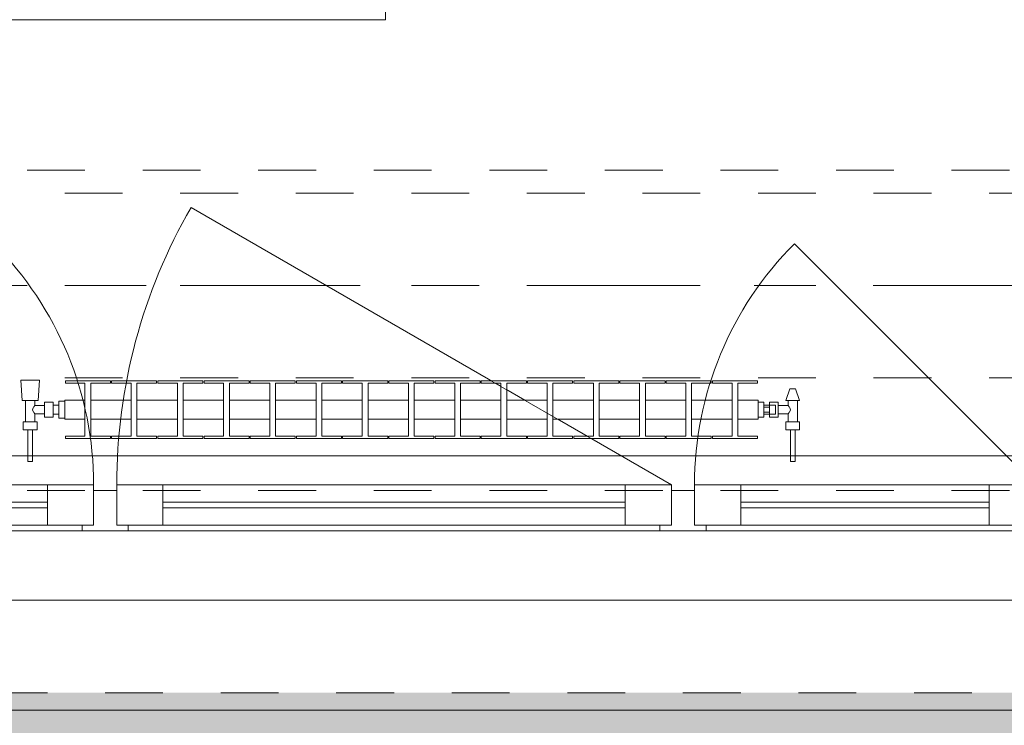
# Model space of a CAD drawing. Header units: metres. Extents: x -3.6 to 90.7, y -11.1 to 18.
# Tile 573 of 656: x 55.7 to 57.4, y -0.2 to 1. Entities that reach past the tile are written whole.
import ezdxf

# ---------------------------------------------------------------- set-up
doc = ezdxf.new("R2010")
doc.units = ezdxf.units.M
doc.header["$MEASUREMENT"] = 0
for name, pattern in [('Achse', [0.2, 0.1, -0.05, 0, -0.05]), ('Strichlinie doppelt', [0.546806, 0.264583, -0.105833, 0.070556, -0.105833]), ('Strichlinie eng', [0.115, 0.075, -0.04]), ('Untersicht', [0.1, 0.075, -0.025]), ('Wipeout_Contour', [1, 0, -1])]:
    doc.linetypes.add(name, pattern=pattern)
for name, color, linetype in [('152 - Bemaßung_ Beschriftung.Ausbau', 7, 'Continuous'), ('302 - Elemente.Schraffur', 7, 'Continuous'), ('451 - Universal.Achsen Raster', 7, 'Continuous'), ('603 - Struktur.Bodenplatte_ Decke Roh', 7, 'Continuous'), ('604 - Struktur.Wand Aussen', 7, 'Continuous'), ('608 - Struktur.Träger', 7, 'Continuous'), ('650 - Abdeckung.Fußboden Aufbau', 7, 'Continuous'), ('701 - Einrichtung.Möbel', 7, 'Continuous'), ('801 - HKLSE.Heizung_ Klima_ Lüftung', 7, 'Continuous'), ('Neubau_653 - Abdeckung.TB Verkofferung', 7, 'Continuous')]:
    doc.layers.add(name, color=color, linetype=linetype)
doc.styles.add('ERSTELLTER_STIL_2', font='txt')
doc.dimstyles.new('ERSTELLTER_STIL__1', dxfattribs={"dimtxt": 0.1, "dimasz": 0.0532, "dimexe": 0.18, "dimexo": 0.0625, "dimgap": 0, "dimtad": 1, "dimzin": 0, "dimdsep": 46, "dimtxsty": 'ERSTELLTER_STIL_2', "dimblk": 'ARROWHEAD_2', "dimblk1": 'ARROWHEAD_2', "dimblk2": 'ARROWHEAD_2', "dimcen": 0.09, "dimse1": 1, "dimse2": 1, "dimclrd": 7, "dimclre": 7, "dimclrt": 7, "dimazin": 0, "dimtfac": 1, "dimtdec": 4, "dimtmove": 0, "dimatfit": 3, "dimfxl": 1, "dimtolj": 1, "dimtzin": 0, "dimarcsym": 0})
doc.dimstyles.new('ERSTELLTER_STIL__2', dxfattribs={"dimtxt": 0.1, "dimasz": 0.0532, "dimexe": 0.18, "dimexo": 0.0625, "dimgap": 0, "dimtad": 1, "dimzin": 0, "dimdsep": 46, "dimtxsty": 'ERSTELLTER_STIL_2', "dimblk": 'ARROWHEAD_2', "dimblk1": 'ARROWHEAD_2', "dimblk2": 'ARROWHEAD_2', "dimcen": 0.09, "dimse1": 1, "dimse2": 1, "dimclrd": 7, "dimclre": 7, "dimclrt": 7, "dimazin": 0, "dimtfac": 1, "dimtdec": 4, "dimtmove": 2, "dimatfit": 3, "dimfxl": 1, "dimtolj": 1, "dimtzin": 0, "dimarcsym": 0})
doc.dimstyles.new('ERSTELLTER_STIL__3', dxfattribs={"dimtxt": 0.1, "dimasz": 0.0532, "dimexe": 0.18, "dimexo": 0.0625, "dimgap": 0, "dimtad": 1, "dimtih": 1, "dimtoh": 1, "dimzin": 0, "dimdsep": 46, "dimtxsty": 'ERSTELLTER_STIL_2', "dimblk": 'ARROWHEAD_2', "dimblk1": 'ARROWHEAD_2', "dimblk2": 'ARROWHEAD_2', "dimcen": 0.09, "dimse1": 1, "dimse2": 1, "dimclrd": 7, "dimclre": 7, "dimclrt": 7, "dimazin": 0, "dimtfac": 1, "dimtdec": 4, "dimtmove": 0, "dimatfit": 3, "dimfxl": 1, "dimtolj": 1, "dimtzin": 0, "dimarcsym": 0})

# ---------------------------------------------------------------- blocks, each defined once
blk = doc.blocks.new('*D352')
at = {"layer": '152 - Bemaßung_ Beschriftung.Ausbau', "color": 7, "linetype": 'Continuous', "lineweight": 5}
for p, q in [((-1.71, 0.0252), (-1.64, -0.0152)), ((-1.675, -0.145), (-1.675, 0.005)), ((-1.71, -0.1248), (-1.64, -0.1652)), ((-1.6225, -0.145), (-1.7275, -0.145)), ((-1.675, -0.1792), (-1.675, -0.145))]:
    blk.add_line(p, q, dxfattribs=at)
at = {"layer": '152 - Bemaßung_ Beschriftung.Ausbau', "color": 7, "lineweight": 5, "insert": (-1.6866, -0.1459), "char_height": 0.1, "attachment_point": 7, "rotation": 90, "style": 'ERSTELLTER_STIL_2'}
blk.add_mtext('\\A1;{\\pql;\\fArial|b0|i0|c0|p38;15}', dxfattribs=at)
blk = doc.blocks.new('ARROWHEAD_2')
at = {"color": 0, "linetype": 'Continuous', "lineweight": 0}
for p, q in [((-0.378, -0.655), (0.378, 0.655)), ((0, 0), (-1, 0))]:
    blk.add_line(p, q, dxfattribs=at)
blk = doc.blocks.new('*D353')
at = {"layer": '152 - Bemaßung_ Beschriftung.Ausbau', "color": 7, "linetype": 'Continuous', "lineweight": 5}
for p, q in [((-1.71, 0.0252), (-1.64, -0.0152)), ((-1.675, -0.145), (-1.675, 0.005))]:
    blk.add_line(p, q, dxfattribs=at)
blk = doc.blocks.new('*D362')
at = {"layer": '152 - Bemaßung_ Beschriftung.Ausbau', "color": 7, "linetype": 'Continuous', "lineweight": 5}
for p, q in [((-2.21, 0.0252), (-2.14, -0.0152)), ((-2.175, -0.145), (-2.175, 0.005)), ((-2.21, -0.1248), (-2.14, -0.1652)), ((-2.1225, -0.145), (-2.2275, -0.145)), ((-2.175, -0.1792), (-2.175, -0.145))]:
    blk.add_line(p, q, dxfattribs=at)
at = {"layer": '152 - Bemaßung_ Beschriftung.Ausbau', "color": 7, "lineweight": 5, "insert": (-2.1845, -0.1451), "char_height": 0.1, "attachment_point": 7, "rotation": 90, "style": 'ERSTELLTER_STIL_2'}
blk.add_mtext('\\A1;{\\pql;\\fArial|b0|i0|c0|p38;15}', dxfattribs=at)
blk = doc.blocks.new('*D363')
at = {"layer": '152 - Bemaßung_ Beschriftung.Ausbau', "color": 7, "linetype": 'Continuous', "lineweight": 5}
for p, q in [((-2.21, 0.2702), (-2.14, 0.2298)), ((-2.14, 0.2248), (-2.21, 0.2652)), ((-2.1225, 0.245), (-2.2275, 0.245)), ((-2.175, 0.005), (-2.175, 0.245)), ((-2.21, 0.0252), (-2.14, -0.0152)), ((-2.1225, 0.005), (-2.2275, 0.005)), ((-2.175, -0.145), (-2.175, 0.005))]:
    blk.add_line(p, q, dxfattribs=at)
at = {"layer": '152 - Bemaßung_ Beschriftung.Ausbau', "color": 7, "lineweight": 5, "insert": (-2.195, 0.0491), "char_height": 0.1, "attachment_point": 7, "rotation": 90, "style": 'ERSTELLTER_STIL_2'}
blk.add_mtext('\\A1;{\\pql;\\fArial|b0|i0|c0|p38;24}', dxfattribs=at)
blk = doc.blocks.new('*D410')
at = {"layer": '152 - Bemaßung_ Beschriftung.Ausbau', "color": 7, "linetype": 'Continuous', "lineweight": 5}
for p, q in [((55.15, -4.1125), (55.15, -4.0075)), ((57.55, -4.1125), (57.55, -4.0075)), ((55.1702, -4.025), (55.1298, -4.095)), ((57.5702, -4.025), (57.5298, -4.095)), ((55.15, -4.06), (57.55, -4.06))]:
    blk.add_line(p, q, dxfattribs=at)
at = {"layer": '152 - Bemaßung_ Beschriftung.Ausbau', "color": 7, "lineweight": 5, "char_height": 0.1, "attachment_point": 7, "style": 'ERSTELLTER_STIL_2'}
for s, insert in [('\\A1;{\\pql;\\fArial|b0|i0|c0|p38;2,40}', (56.217, -4.04)), ('\\A1;{\\pql;\\fArial|b0|i0|c0|p38;2,01}', (56.217, -4.18))]:
    blk.add_mtext(s, dxfattribs=dict(at, insert=insert))
blk = doc.blocks.new('*D448')
at = {"layer": '152 - Bemaßung_ Beschriftung.Ausbau', "color": 7, "linetype": 'Continuous', "lineweight": 5}
for p, q in [((54.605, -4.6125), (54.605, -4.5075)), ((58.065, -4.6125), (58.065, -4.5075)), ((54.6252, -4.525), (54.5848, -4.595)), ((58.0852, -4.525), (58.0448, -4.595)), ((54.605, -4.56), (58.065, -4.56))]:
    blk.add_line(p, q, dxfattribs=at)
at = {"layer": '152 - Bemaßung_ Beschriftung.Ausbau', "color": 7, "lineweight": 5, "char_height": 0.1, "attachment_point": 7, "style": 'ERSTELLTER_STIL_2'}
for s, insert in [('\\A1;{\\pql;\\fArial|b0|i0|c0|p38;3,46}', (56.1261, -4.54)), ('\\A1;{\\pql;\\fArial|b0|i0|c0|p38;14}', (57.893, -4.54))]:
    blk.add_mtext(s, dxfattribs=dict(at, insert=insert))
blk = doc.blocks.new('*D487')
at = {"layer": '152 - Bemaßung_ Beschriftung.Ausbau', "color": 7, "linetype": 'Continuous', "lineweight": 5}
for p, q in [((54.68, -5.1125), (54.68, -5.0075)), ((57.98, -5.1125), (57.98, -5.0075)), ((54.7002, -5.025), (54.6598, -5.095)), ((58.0002, -5.025), (57.9598, -5.095)), ((54.68, -5.06), (57.98, -5.06))]:
    blk.add_line(p, q, dxfattribs=at)
at = {"layer": '152 - Bemaßung_ Beschriftung.Ausbau', "color": 7, "lineweight": 5, "insert": (56.197, -5.04), "char_height": 0.1, "attachment_point": 7, "style": 'ERSTELLTER_STIL_2'}
blk.add_mtext('\\A1;{\\pql;\\fArial|b0|i0|c0|p38;3,30}', dxfattribs=at)
blk = doc.blocks.new('*D494')
at = {"layer": '152 - Bemaßung_ Beschriftung.Ausbau', "color": 7, "linetype": 'Continuous', "lineweight": 5}
for p, q in [((-0.165, -5.6125), (-0.165, -5.5075)), ((62.425, -5.6125), (62.425, -5.5075)), ((-0.1448, -5.525), (-0.1852, -5.595)), ((62.4048, -5.595), (62.4452, -5.525)), ((-0.1992, -5.56), (-0.165, -5.56)), ((-0.165, -5.56), (62.425, -5.56)), ((62.425, -5.56), (62.4593, -5.56))]:
    blk.add_line(p, q, dxfattribs=at)
at = {"layer": '152 - Bemaßung_ Beschriftung.Ausbau', "color": 7, "lineweight": 5, "insert": (30.959, -5.54), "char_height": 0.1, "attachment_point": 7, "style": 'ERSTELLTER_STIL_2'}
blk.add_mtext('\\A1;{\\pql;\\fArial|b0|i0|c0|p38;62,59}', dxfattribs=at)

msp = doc.modelspace()

# ---------------------------------------------------------------- hatches: boundary and pattern name
at = {"layer": '302 - Elemente.Schraffur', "linetype": 'Continuous', "lineweight": 0, "true_color": 0x282828}
msp.add_hatch(color=250, dxfattribs=at).paths.add_polyline_path([(55.22, -3.31), (62.435, -3.31), (62.435, -0.155), (55.22, -0.155)])

# ---------------------------------------------------------------- linework, layer by layer
at = {"layer": '451 - Universal.Achsen Raster', "color": 160, "linetype": 'Strichlinie doppelt', "lineweight": 9, "true_color": 0x3232ff}
msp.add_line((64.935, 0.55), (-3.175, 0.55), dxfattribs=at)
at = {"layer": '604 - Struktur.Wand Aussen', "color": 7, "linetype": 'Continuous', "lineweight": 13}
for p, q in [((55.32, 0.205), (55.75, 0.205)), ((55.75, 0.135), (55.75, 0.205)), ((55.75, 0.205), (55.83, 0.205)), ((55.83, 0.205), (55.83, 0.135)), ((55.87, 0.135), (55.87, 0.205)), ((55.87, 0.205), (55.95, 0.205)), ((55.95, 0.205), (56.75, 0.205)), ((55.95, 0.205), (55.95, 0.135)), ((56.75, 0.135), (56.75, 0.205)), ((56.75, 0.205), (56.83, 0.205)), ((56.83, 0.205), (56.83, 0.135)), ((56.87, 0.135), (56.87, 0.205)), ((56.87, 0.205), (56.95, 0.205)), ((56.95, 0.205), (57.38, 0.205)), ((56.95, 0.205), (56.95, 0.135)), ((57.38, 0.135), (57.38, 0.205)), ((57.38, 0.205), (57.46, 0.205)), ((55.83, 0.135), (55.83, 0.195)), ((55.83, 0.195), (55.85, 0.195)), ((55.85, 0.195), (55.87, 0.195)), ((55.87, 0.195), (55.87, 0.135)), ((56.83, 0.135), (56.83, 0.195)), ((56.83, 0.195), (56.85, 0.195)), ((56.85, 0.195), (56.87, 0.195)), ((56.87, 0.195), (56.87, 0.135)), ((55.32, 0.175), (55.75, 0.175)), ((55.95, 0.175), (56.75, 0.175)), ((56.95, 0.175), (57.38, 0.175)), ((55.75, 0.165), (55.32, 0.165)), ((56.75, 0.165), (55.95, 0.165)), ((57.38, 0.165), (56.95, 0.165)), ((55.81, 0.125), (55.26, 0.125)), ((55.75, 0.135), (55.32, 0.135)), ((55.83, 0.135), (55.75, 0.135)), ((55.81, 0.125), (55.81, 0.135)), ((55.81, 0.135), (55.83, 0.135)), ((55.85, 0.125), (55.81, 0.125)), ((55.89, 0.125), (55.85, 0.125)), ((55.87, 0.135), (55.89, 0.135)), ((55.95, 0.135), (55.87, 0.135)), ((55.89, 0.135), (55.89, 0.125)), ((56.81, 0.125), (55.89, 0.125)), ((56.75, 0.135), (55.95, 0.135)), ((56.83, 0.135), (56.75, 0.135)), ((56.81, 0.125), (56.81, 0.135)), ((56.81, 0.135), (56.83, 0.135)), ((56.85, 0.125), (56.81, 0.125)), ((56.89, 0.125), (56.85, 0.125)), ((56.87, 0.135), (56.89, 0.135)), ((56.95, 0.135), (56.87, 0.135)), ((56.89, 0.135), (56.89, 0.125)), ((57.44, 0.125), (56.89, 0.125)), ((57.38, 0.135), (56.95, 0.135)), ((57.46, 0.135), (57.38, 0.135))]:
    msp.add_line(p, q, dxfattribs=at)
at = {"layer": '604 - Struktur.Wand Aussen', "color": 7, "linetype": 'Strichlinie eng', "lineweight": 9}
msp.add_line((55.25, -0.155), (57.45, -0.155), dxfattribs=at)
at = {"layer": '604 - Struktur.Wand Aussen', "color": 7, "linetype": 'Continuous', "lineweight": 9}
msp.add_line((55.25, -0.185), (57.45, -0.185), dxfattribs=at)
at = {"layer": '608 - Struktur.Träger', "color": 7, "linetype": 'Untersicht', "lineweight": 13}
msp.add_line((0.38, 0.71), (61.88, 0.71), dxfattribs=at)
at = {"layer": '608 - Struktur.Träger', "color": 7, "linetype": 'Achse', "lineweight": 9}
msp.add_line((0.38, 0.55), (61.88, 0.55), dxfattribs=at)
at = {"layer": 'Neubau_653 - Abdeckung.TB Verkofferung', "color": 1, "linetype": 'Untersicht', "lineweight": 9}
for p, q in [((51.115, 0.7495), (62.025, 0.7495)), ((51.115, 0.195), (62.025, 0.195))]:
    msp.add_line(p, q, dxfattribs=at)

# ---------------------------------------------------------------- dimensions: what is measured, and where the dimension line sits
at = {"layer": '152 - Bemaßung_ Beschriftung.Ausbau', "color": 7, "linetype": 'Continuous', "lineweight": 5}
for base, p1, p2, picture, middle in [((57.55, -4.06), (55.15, 0.125), (57.55, 0.125), '*D410', (56.3469, -3.99)), ((62.425, -5.56), (-0.165, -0.145), (62.425, -0.145), '*D494', (31.127, -5.49))]:
    dim = msp.add_linear_dim(base=base, p1=p1, p2=p2, dimstyle='ERSTELLTER_STIL__3', dxfattribs=at)
    dim.commit()
    dim.dimension.update_dxf_attribs({"geometry": picture, "text_midpoint": middle, "dimtype": 160})
for base, p1, p2, dimstyle, picture, middle in [((-2.175, 0.005), (-0.165, -0.145), (62.275, 0.005), 'ERSTELLTER_STIL__2', '*D362', (-2.2345, -0.0689)), ((-1.675, 0.005), (-0.165, -0.145), (62.275, 0.005), 'ERSTELLTER_STIL__2', '*D352', (-1.7366, -0.0697)), ((-1.675, 0.005), (62.275025, 0.005), (-0.015, 0.005), 'ERSTELLTER_STIL__1', '*D353', (-1.7450000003, 0.001853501))]:
    dim = msp.add_linear_dim(base=base, p1=p1, p2=p2, angle=90, dimstyle=dimstyle, dxfattribs=at)
    dim.commit()
    dim.dimension.update_dxf_attribs({"geometry": picture, "text_midpoint": middle, "dimtype": 160, "text_rotation": 90})

# ---------------------------------------------------------------- wipeouts: each hides what was drawn before it
at = {"color": 254, "linetype": 'Wipeout_Contour', "lineweight": 0, "ltscale": 223.887413}
msp.add_wipeout([(56.335, 2.61), (55.535, 2.61), (55.535, 1.01), (56.335, 1.01)], dxfattribs=at).dxf.layer = '701 - Einrichtung.Möbel'

# ---------------------------------------------------------------- next in the draw order: linework, layer by layer
at = {"layer": '603 - Struktur.Bodenplatte_ Decke Roh', "color": 7, "linetype": 'Continuous', "lineweight": 18, "flags": 128}
msp.add_lwpolyline([(-0.015, 0.005), (62.275, 0.005), (62.275, 13.695), (50.78, 13.695), (50.78, 13.455), (50.78, 13), (50.84, 13), (50.84, 8.585), (49.03, 8.585), (49.03, 8.725), (47.41, 8.725), (47.41, 13), (47.48, 13), (47.48, 13.455), (47.48, 13.695), (14.78, 13.695)], dxfattribs=at)
at = {"layer": '650 - Abdeckung.Fußboden Aufbau', "color": 7, "linetype": 'Continuous', "lineweight": 13, "flags": 128}
msp.add_lwpolyline([(54.605, 1.01), (54.715, 1.01), (54.715, 0.255), (57.97, 0.255), (57.97, 0.71), (58.065, 0.71), (58.065, 5.8045), (57.6833, 5.8045), (56.83, 5.8045)], dxfattribs=at)
at = {"layer": '701 - Einrichtung.Möbel', "color": 7, "linetype": 'Continuous', "lineweight": 5, "flags": 128}
msp.add_lwpolyline([(56.335, 2.61), (56.335, 1.01), (55.535, 1.01), (55.535, 2.61)], close=True, dxfattribs=at)

# ---------------------------------------------------------------- next in the draw order: wipeouts: each hides what was drawn before it
at = {"color": 254, "linetype": 'Wipeout_Contour', "lineweight": 0, "ltscale": 13757.405786}
msp.add_wipeout([(55.78, 0.3183), (55.815, 0.3183), (55.815, 0.2892), (55.781, 0.2892), (55.781, 0.285), (55.859, 0.285), (55.859, 0.2892), (55.825, 0.2892), (55.825, 0.3183), (55.895, 0.3183), (55.895, 0.2892), (55.861, 0.2892), (55.861, 0.285), (55.939, 0.285), (55.939, 0.2892), (55.905, 0.2892), (55.905, 0.3183), (55.975, 0.3183), (55.975, 0.2892), (55.941, 0.2892), (55.941, 0.285), (56.019, 0.285), (56.019, 0.2892), (55.985, 0.2892), (55.985, 0.3183), (56.055, 0.3183), (56.055, 0.2892), (56.021, 0.2892), (56.021, 0.285), (56.099, 0.285), (56.099, 0.2892), (56.065, 0.2892), (56.065, 0.3183), (56.135, 0.3183), (56.135, 0.2892), (56.101, 0.2892), (56.101, 0.285), (56.179, 0.285), (56.179, 0.2892), (56.145, 0.2892), (56.145, 0.3183), (56.215, 0.3183), (56.215, 0.2892), (56.181, 0.2892), (56.181, 0.285), (56.259, 0.285), (56.259, 0.2892), (56.225, 0.2892), (56.225, 0.3183), (56.295, 0.3183), (56.295, 0.2892), (56.261, 0.2892), (56.261, 0.285), (56.339, 0.285), (56.339, 0.2892), (56.305, 0.2892), (56.305, 0.3183), (56.375, 0.3183), (56.375, 0.2892), (56.341, 0.2892), (56.341, 0.285), (56.419, 0.285), (56.419, 0.2892), (56.385, 0.2892), (56.385, 0.3183), (56.455, 0.3183), (56.455, 0.2892), (56.421, 0.2892), (56.421, 0.285), (56.499, 0.285), (56.499, 0.2892), (56.465, 0.2892), (56.465, 0.3183), (56.535, 0.3183), (56.535, 0.2892), (56.501, 0.2892), (56.501, 0.285), (56.579, 0.285), (56.579, 0.2892), (56.545, 0.2892), (56.545, 0.3183), (56.615, 0.3183), (56.615, 0.2892), (56.581, 0.2892), (56.581, 0.285), (56.659, 0.285), (56.659, 0.2892), (56.625, 0.2892), (56.625, 0.3183), (56.695, 0.3183), (56.695, 0.2892), (56.661, 0.2892), (56.661, 0.285), (56.739, 0.285), (56.739, 0.2892), (56.705, 0.2892), (56.705, 0.3183), (56.775, 0.3183), (56.775, 0.2892), (56.741, 0.2892), (56.741, 0.285), (56.819, 0.285), (56.819, 0.2892), (56.785, 0.2892), (56.785, 0.3183), (56.855, 0.3183), (56.855, 0.2892), (56.821, 0.2892), (56.821, 0.285), (56.899, 0.285), (56.899, 0.2892), (56.865, 0.2892), (56.865, 0.3183), (56.935, 0.3183), (56.935, 0.2892), (56.901, 0.2892), (56.901, 0.285), (56.979, 0.285), (56.979, 0.2892), (56.945, 0.2892), (56.945, 0.3183), (56.98, 0.3183), (56.98, 0.3517), (56.945, 0.3517), (56.945, 0.3808), (56.979, 0.3808), (56.979, 0.385), (56.901, 0.385), (56.901, 0.3808), (56.935, 0.3808), (56.935, 0.3517), (56.865, 0.3517), (56.865, 0.3808), (56.899, 0.3808), (56.899, 0.385), (56.821, 0.385), (56.821, 0.3808), (56.855, 0.3808), (56.855, 0.3517), (56.785, 0.3517), (56.785, 0.3808), (56.819, 0.3808), (56.819, 0.385), (56.741, 0.385), (56.741, 0.3808), (56.775, 0.3808), (56.775, 0.3517), (56.705, 0.3517), (56.705, 0.3808), (56.739, 0.3808), (56.739, 0.385), (56.661, 0.385), (56.661, 0.3808), (56.695, 0.3808), (56.695, 0.3517), (56.625, 0.3517), (56.625, 0.3808), (56.659, 0.3808), (56.659, 0.385), (56.581, 0.385), (56.581, 0.3808), (56.615, 0.3808), (56.615, 0.3517), (56.545, 0.3517), (56.545, 0.3808), (56.579, 0.3808), (56.579, 0.385), (56.501, 0.385), (56.501, 0.3808), (56.535, 0.3808), (56.535, 0.3517), (56.465, 0.3517), (56.465, 0.3808), (56.499, 0.3808), (56.499, 0.385), (56.421, 0.385), (56.421, 0.3808), (56.455, 0.3808), (56.455, 0.3517), (56.385, 0.3517), (56.385, 0.3808), (56.419, 0.3808), (56.419, 0.385), (56.341, 0.385), (56.341, 0.3808), (56.375, 0.3808), (56.375, 0.3517), (56.305, 0.3517), (56.305, 0.3808), (56.339, 0.3808), (56.339, 0.385), (56.261, 0.385), (56.261, 0.3808), (56.295, 0.3808), (56.295, 0.3517), (56.225, 0.3517), (56.225, 0.3808), (56.259, 0.3808), (56.259, 0.385), (56.181, 0.385), (56.181, 0.3808), (56.215, 0.3808), (56.215, 0.3517), (56.145, 0.3517), (56.145, 0.3808), (56.179, 0.3808), (56.179, 0.385), (56.101, 0.385), (56.101, 0.3808), (56.135, 0.3808), (56.135, 0.3517), (56.065, 0.3517), (56.065, 0.3808), (56.099, 0.3808), (56.099, 0.385), (56.021, 0.385), (56.021, 0.3808), (56.055, 0.3808), (56.055, 0.3517), (55.985, 0.3517), (55.985, 0.3808), (56.019, 0.3808), (56.019, 0.385), (55.941, 0.385), (55.941, 0.3808), (55.975, 0.3808), (55.975, 0.3517), (55.905, 0.3517), (55.905, 0.3808), (55.939, 0.3808), (55.939, 0.385), (55.861, 0.385), (55.861, 0.3808), (55.895, 0.3808), (55.895, 0.3517), (55.825, 0.3517), (55.825, 0.3808), (55.859, 0.3808), (55.859, 0.385), (55.781, 0.385), (55.781, 0.3808), (55.815, 0.3808), (55.815, 0.3517), (55.78, 0.3517)], dxfattribs=at).dxf.layer = '801 - HKLSE.Heizung_ Klima_ Lüftung'

# ---------------------------------------------------------------- next in the draw order: linework, layer by layer
at = {"layer": '604 - Struktur.Wand Aussen', "color": 7, "linetype": 'Continuous', "lineweight": 9}
msp.add_line((56.83, 0.205), (55.9986, 0.685), dxfattribs=at)
msp.add_arc((56.83, 0.205), 0.96, 150, 180, dxfattribs=at)
at = {"layer": '801 - HKLSE.Heizung_ Klima_ Lüftung', "color": 7, "linetype": 'Continuous', "lineweight": 5}
for p, q in [((55.815, 0.2892), (55.815, 0.3808)), ((55.859, 0.3808), (55.825, 0.3808)), ((55.825, 0.3808), (55.825, 0.2892)), ((55.859, 0.385), (55.859, 0.3808)), ((55.861, 0.385), (55.939, 0.385)), ((55.861, 0.3808), (55.861, 0.385)), ((55.861, 0.385), (55.939, 0.385)), ((55.861, 0.3808), (55.861, 0.385)), ((55.895, 0.3808), (55.861, 0.3808)), ((55.895, 0.2892), (55.895, 0.3808)), ((55.939, 0.3808), (55.905, 0.3808)), ((55.905, 0.3808), (55.905, 0.2892)), ((55.939, 0.385), (55.939, 0.3808)), ((55.939, 0.385), (55.939, 0.3808)), ((55.941, 0.385), (56.019, 0.385)), ((55.941, 0.385), (56.019, 0.385)), ((55.941, 0.3808), (55.941, 0.385)), ((55.975, 0.3808), (55.941, 0.3808)), ((55.975, 0.2892), (55.975, 0.3808)), ((56.019, 0.3808), (55.985, 0.3808)), ((55.985, 0.3808), (55.985, 0.2892)), ((56.019, 0.385), (56.019, 0.3808)), ((56.019, 0.385), (56.019, 0.3808)), ((56.021, 0.385), (56.099, 0.385)), ((56.021, 0.385), (56.099, 0.385)), ((56.021, 0.3808), (56.021, 0.385)), ((56.055, 0.3808), (56.021, 0.3808)), ((56.055, 0.2892), (56.055, 0.3808)), ((56.099, 0.3808), (56.065, 0.3808)), ((56.065, 0.3808), (56.065, 0.2892)), ((56.099, 0.385), (56.099, 0.3808)), ((56.101, 0.385), (56.179, 0.385)), ((56.101, 0.3808), (56.101, 0.385)), ((56.101, 0.385), (56.179, 0.385)), ((56.101, 0.3808), (56.101, 0.385)), ((56.135, 0.3808), (56.101, 0.3808)), ((56.135, 0.2892), (56.135, 0.3808)), ((56.179, 0.3808), (56.145, 0.3808)), ((56.145, 0.3808), (56.145, 0.2892)), ((56.179, 0.385), (56.179, 0.3808)), ((56.179, 0.385), (56.179, 0.3808)), ((56.181, 0.385), (56.259, 0.385)), ((56.181, 0.385), (56.259, 0.385)), ((56.181, 0.3808), (56.181, 0.385)), ((56.215, 0.3808), (56.181, 0.3808)), ((56.215, 0.2892), (56.215, 0.3808)), ((56.259, 0.3808), (56.225, 0.3808)), ((56.225, 0.3808), (56.225, 0.2892)), ((56.259, 0.385), (56.259, 0.3808)), ((56.261, 0.385), (56.339, 0.385)), ((56.261, 0.3808), (56.261, 0.385)), ((56.261, 0.385), (56.339, 0.385)), ((56.261, 0.3808), (56.261, 0.385)), ((56.295, 0.3808), (56.261, 0.3808)), ((56.295, 0.2892), (56.295, 0.3808)), ((56.339, 0.3808), (56.305, 0.3808)), ((56.305, 0.3808), (56.305, 0.2892)), ((56.339, 0.385), (56.339, 0.3808)), ((56.341, 0.385), (56.419, 0.385)), ((56.341, 0.385), (56.419, 0.385)), ((56.341, 0.3808), (56.341, 0.385)), ((56.375, 0.3808), (56.341, 0.3808)), ((56.375, 0.2892), (56.375, 0.3808)), ((56.419, 0.3808), (56.385, 0.3808)), ((56.385, 0.3808), (56.385, 0.2892)), ((56.419, 0.385), (56.419, 0.3808)), ((56.419, 0.385), (56.419, 0.3808)), ((56.421, 0.385), (56.499, 0.385)), ((56.421, 0.385), (56.499, 0.385)), ((56.421, 0.3808), (56.421, 0.385)), ((56.455, 0.3808), (56.421, 0.3808)), ((56.455, 0.2892), (56.455, 0.3808)), ((56.499, 0.3808), (56.465, 0.3808)), ((56.465, 0.3808), (56.465, 0.2892)), ((56.499, 0.385), (56.499, 0.3808)), ((56.499, 0.385), (56.499, 0.3808)), ((56.501, 0.385), (56.579, 0.385)), ((56.501, 0.3808), (56.501, 0.385)), ((56.501, 0.385), (56.579, 0.385)), ((56.501, 0.3808), (56.501, 0.385)), ((56.535, 0.3808), (56.501, 0.3808)), ((56.535, 0.2892), (56.535, 0.3808)), ((56.579, 0.3808), (56.545, 0.3808)), ((56.545, 0.3808), (56.545, 0.2892)), ((56.579, 0.385), (56.579, 0.3808)), ((56.581, 0.385), (56.659, 0.385)), ((56.581, 0.385), (56.659, 0.385)), ((56.581, 0.3808), (56.581, 0.385)), ((56.615, 0.3808), (56.581, 0.3808)), ((56.615, 0.2892), (56.615, 0.3808)), ((56.659, 0.3808), (56.625, 0.3808)), ((56.625, 0.3808), (56.625, 0.2892)), ((56.659, 0.385), (56.659, 0.3808)), ((56.661, 0.385), (56.739, 0.385)), ((56.661, 0.385), (56.739, 0.385)), ((56.661, 0.3808), (56.661, 0.385)), ((56.695, 0.3808), (56.661, 0.3808)), ((56.695, 0.2892), (56.695, 0.3808)), ((56.739, 0.3808), (56.705, 0.3808)), ((56.705, 0.3808), (56.705, 0.2892)), ((56.739, 0.385), (56.739, 0.3808)), ((56.739, 0.385), (56.739, 0.3808)), ((56.741, 0.385), (56.819, 0.385)), ((56.741, 0.3808), (56.741, 0.385)), ((56.741, 0.385), (56.819, 0.385)), ((56.741, 0.3808), (56.741, 0.385)), ((56.775, 0.3808), (56.741, 0.3808)), ((56.775, 0.2892), (56.775, 0.3808)), ((56.819, 0.3808), (56.785, 0.3808)), ((56.785, 0.3808), (56.785, 0.2892)), ((56.819, 0.385), (56.819, 0.3808)), ((56.821, 0.385), (56.899, 0.385)), ((56.821, 0.3808), (56.821, 0.385)), ((56.821, 0.385), (56.899, 0.385)), ((56.821, 0.3808), (56.821, 0.385)), ((56.855, 0.3808), (56.821, 0.3808)), ((56.855, 0.2892), (56.855, 0.3808)), ((56.899, 0.3808), (56.865, 0.3808)), ((56.865, 0.3808), (56.865, 0.2892)), ((56.899, 0.385), (56.899, 0.3808)), ((56.899, 0.385), (56.899, 0.3808)), ((56.901, 0.385), (56.979, 0.385)), ((56.901, 0.3808), (56.901, 0.385)), ((56.901, 0.385), (56.979, 0.385)), ((56.901, 0.3808), (56.901, 0.385)), ((56.935, 0.3808), (56.901, 0.3808)), ((56.935, 0.2892), (56.935, 0.3808)), ((56.979, 0.3808), (56.945, 0.3808)), ((56.945, 0.3808), (56.945, 0.2892)), ((56.979, 0.385), (56.979, 0.3808)), ((55.825, 0.3517), (55.895, 0.3517)), ((55.905, 0.3517), (55.975, 0.3517)), ((55.985, 0.3517), (56.055, 0.3517)), ((56.065, 0.3517), (56.135, 0.3517)), ((56.145, 0.3517), (56.215, 0.3517)), ((56.225, 0.3517), (56.295, 0.3517)), ((56.305, 0.3517), (56.375, 0.3517)), ((56.385, 0.3517), (56.455, 0.3517)), ((56.465, 0.3517), (56.535, 0.3517)), ((56.545, 0.3517), (56.615, 0.3517)), ((56.625, 0.3517), (56.695, 0.3517)), ((56.705, 0.3517), (56.775, 0.3517)), ((56.785, 0.3517), (56.855, 0.3517)), ((56.865, 0.3517), (56.935, 0.3517)), ((55.825, 0.3183), (55.895, 0.3183)), ((55.905, 0.3183), (55.975, 0.3183)), ((55.985, 0.3183), (56.055, 0.3183)), ((56.065, 0.3183), (56.135, 0.3183)), ((56.145, 0.3183), (56.215, 0.3183)), ((56.225, 0.3183), (56.295, 0.3183)), ((56.305, 0.3183), (56.375, 0.3183)), ((56.385, 0.3183), (56.455, 0.3183)), ((56.465, 0.3183), (56.535, 0.3183)), ((56.545, 0.3183), (56.615, 0.3183)), ((56.625, 0.3183), (56.695, 0.3183)), ((56.705, 0.3183), (56.775, 0.3183)), ((56.785, 0.3183), (56.855, 0.3183)), ((56.865, 0.3183), (56.935, 0.3183)), ((55.825, 0.2892), (55.859, 0.2892)), ((55.859, 0.2892), (55.859, 0.285)), ((55.861, 0.285), (55.861, 0.2892)), ((55.861, 0.285), (55.861, 0.2892)), ((55.861, 0.2892), (55.895, 0.2892)), ((55.939, 0.285), (55.861, 0.285)), ((55.905, 0.2892), (55.939, 0.2892)), ((55.939, 0.2892), (55.939, 0.285)), ((55.939, 0.2892), (55.939, 0.285)), ((55.941, 0.285), (55.941, 0.2892)), ((55.941, 0.2892), (55.975, 0.2892)), ((56.019, 0.285), (55.941, 0.285)), ((55.985, 0.2892), (56.019, 0.2892)), ((56.019, 0.2892), (56.019, 0.285)), ((56.019, 0.2892), (56.019, 0.285)), ((56.021, 0.285), (56.021, 0.2892)), ((56.021, 0.2892), (56.055, 0.2892)), ((56.099, 0.285), (56.021, 0.285)), ((56.065, 0.2892), (56.099, 0.2892)), ((56.099, 0.2892), (56.099, 0.285)), ((56.101, 0.285), (56.101, 0.2892)), ((56.101, 0.285), (56.101, 0.2892)), ((56.101, 0.2892), (56.135, 0.2892)), ((56.179, 0.285), (56.101, 0.285)), ((56.145, 0.2892), (56.179, 0.2892)), ((56.179, 0.2892), (56.179, 0.285)), ((56.179, 0.2892), (56.179, 0.285)), ((56.181, 0.285), (56.181, 0.2892)), ((56.181, 0.2892), (56.215, 0.2892)), ((56.259, 0.285), (56.181, 0.285)), ((56.225, 0.2892), (56.259, 0.2892)), ((56.259, 0.2892), (56.259, 0.285)), ((56.261, 0.285), (56.261, 0.2892)), ((56.261, 0.285), (56.261, 0.2892)), ((56.261, 0.2892), (56.295, 0.2892)), ((56.339, 0.285), (56.261, 0.285)), ((56.305, 0.2892), (56.339, 0.2892)), ((56.339, 0.2892), (56.339, 0.285)), ((56.341, 0.285), (56.341, 0.2892)), ((56.341, 0.2892), (56.375, 0.2892)), ((56.419, 0.285), (56.341, 0.285)), ((56.385, 0.2892), (56.419, 0.2892)), ((56.419, 0.2892), (56.419, 0.285)), ((56.419, 0.2892), (56.419, 0.285)), ((56.421, 0.285), (56.421, 0.2892)), ((56.421, 0.2892), (56.455, 0.2892)), ((56.499, 0.285), (56.421, 0.285)), ((56.465, 0.2892), (56.499, 0.2892)), ((56.499, 0.2892), (56.499, 0.285)), ((56.499, 0.2892), (56.499, 0.285)), ((56.501, 0.285), (56.501, 0.2892)), ((56.501, 0.285), (56.501, 0.2892)), ((56.501, 0.2892), (56.535, 0.2892)), ((56.579, 0.285), (56.501, 0.285)), ((56.545, 0.2892), (56.579, 0.2892)), ((56.579, 0.2892), (56.579, 0.285)), ((56.581, 0.285), (56.581, 0.2892)), ((56.581, 0.2892), (56.615, 0.2892)), ((56.659, 0.285), (56.581, 0.285)), ((56.625, 0.2892), (56.659, 0.2892)), ((56.659, 0.2892), (56.659, 0.285)), ((56.661, 0.285), (56.661, 0.2892)), ((56.661, 0.2892), (56.695, 0.2892)), ((56.739, 0.285), (56.661, 0.285)), ((56.705, 0.2892), (56.739, 0.2892)), ((56.739, 0.2892), (56.739, 0.285)), ((56.739, 0.2892), (56.739, 0.285)), ((56.741, 0.285), (56.741, 0.2892)), ((56.741, 0.285), (56.741, 0.2892)), ((56.741, 0.2892), (56.775, 0.2892)), ((56.819, 0.285), (56.741, 0.285)), ((56.785, 0.2892), (56.819, 0.2892)), ((56.819, 0.2892), (56.819, 0.285)), ((56.821, 0.285), (56.821, 0.2892)), ((56.821, 0.285), (56.821, 0.2892)), ((56.821, 0.2892), (56.855, 0.2892)), ((56.899, 0.285), (56.821, 0.285)), ((56.865, 0.2892), (56.899, 0.2892)), ((56.899, 0.2892), (56.899, 0.285)), ((56.899, 0.2892), (56.899, 0.285)), ((56.901, 0.285), (56.901, 0.2892)), ((56.901, 0.285), (56.901, 0.2892)), ((56.901, 0.2892), (56.935, 0.2892))]:
    msp.add_line(p, q, dxfattribs=at)

# ---------------------------------------------------------------- next in the draw order: wipeouts: each hides what was drawn before it
at = {"color": 254, "linetype": 'Wipeout_Contour', "lineweight": 0, "ltscale": 1785.122113}
msp.add_wipeout([(55.78, 0.3497), (55.77, 0.3497), (55.77, 0.343), (55.76, 0.343), (55.76, 0.348), (55.745, 0.348), (55.745, 0.342), (55.728, 0.342), (55.728, 0.351), (55.734, 0.351), (55.736, 0.386), (55.704, 0.386), (55.706, 0.351), (55.712, 0.351), (55.712, 0.314), (55.708, 0.314), (55.708, 0.3), (55.716, 0.3), (55.716, 0.245), (55.724, 0.245), (55.724, 0.3), (55.732, 0.3), (55.732, 0.314), (55.728, 0.314), (55.728, 0.328), (55.745, 0.328), (55.745, 0.322), (55.76, 0.322), (55.76, 0.327), (55.77, 0.327), (55.77, 0.3203), (55.78, 0.3203)], dxfattribs=at).dxf.layer = '801 - HKLSE.Heizung_ Klima_ Lüftung'
at = {"color": 254, "linetype": 'Wipeout_Contour', "lineweight": 0, "ltscale": 1822.375546}
msp.add_wipeout([(56.98, 0.348), (56.98, 0.322), (56.99, 0.322), (56.99, 0.327), (57, 0.327), (57, 0.322), (57.015, 0.322), (57.015, 0.328), (57.032, 0.328), (57.032, 0.314), (57.028, 0.314), (57.028, 0.3), (57.036, 0.3), (57.036, 0.245), (57.044, 0.245), (57.044, 0.3), (57.052, 0.3), (57.052, 0.314), (57.048, 0.314), (57.048, 0.351), (57.052, 0.351), (57.045, 0.371), (57.035, 0.371), (57.028, 0.351), (57.032, 0.351), (57.032, 0.342), (57.015, 0.342), (57.015, 0.348), (57, 0.348), (57, 0.343), (56.99, 0.343), (56.99, 0.348)], dxfattribs=at).dxf.layer = '801 - HKLSE.Heizung_ Klima_ Lüftung'

# ---------------------------------------------------------------- next in the draw order: linework, layer by layer
at = {"layer": '604 - Struktur.Wand Aussen', "color": 7, "linetype": 'Continuous', "lineweight": 9}
for p, q in [((57.46, 0.205), (57.0428, 0.6222)), ((55.16, 0.255), (57.54, 0.255))]:
    msp.add_line(p, q, dxfattribs=at)
at = {"layer": '604 - Struktur.Wand Aussen', "color": 7, "linetype": 'Strichlinie eng', "lineweight": 9}
msp.add_line((55.16, 0.255), (57.54, 0.255), dxfattribs=at)
at = {"layer": '604 - Struktur.Wand Aussen', "color": 7, "linetype": 'Continuous', "lineweight": 9}
for centre, start, end in [((55.24, 0.205), 0, 45), ((57.46, 0.205), 135, 180)]:
    msp.add_arc(centre, 0.59, start, end, dxfattribs=at)
at = {"layer": '608 - Struktur.Träger', "color": 7, "linetype": 'Untersicht', "lineweight": 13}
msp.add_line((0.38, 0.39), (61.88, 0.39), dxfattribs=at)
at = {"layer": '801 - HKLSE.Heizung_ Klima_ Lüftung', "color": 7, "linetype": 'Continuous', "lineweight": 5}
for p, q in [((55.7087, 0.386), (55.704, 0.386)), ((55.704, 0.386), (55.7087, 0.386)), ((55.706, 0.351), (55.704, 0.386)), ((55.72, 0.386), (55.7087, 0.386)), ((55.7087, 0.386), (55.72, 0.386)), ((55.7313, 0.386), (55.72, 0.386)), ((55.72, 0.386), (55.7313, 0.386)), ((55.7313, 0.386), (55.736, 0.386)), ((55.736, 0.386), (55.7313, 0.386)), ((55.734, 0.351), (55.736, 0.386)), ((55.781, 0.385), (55.859, 0.385)), ((55.781, 0.3808), (55.781, 0.385)), ((55.781, 0.385), (55.859, 0.385)), ((55.781, 0.3808), (55.781, 0.385)), ((55.815, 0.3808), (55.781, 0.3808)), ((57.028, 0.351), (57.035, 0.371)), ((57.035, 0.371), (57.0365, 0.371)), ((57.0365, 0.371), (57.04, 0.371)), ((57.04, 0.371), (57.0435, 0.371)), ((57.0435, 0.371), (57.045, 0.371)), ((57.052, 0.351), (57.045, 0.371)), ((55.7101, 0.351), (55.706, 0.351)), ((55.72, 0.351), (55.7101, 0.351)), ((55.712, 0.314), (55.712, 0.351)), ((55.7299, 0.351), (55.72, 0.351)), ((55.7263, 0.3399), (55.728, 0.342)), ((55.728, 0.342), (55.728, 0.351)), ((55.728, 0.342), (55.745, 0.342)), ((55.734, 0.351), (55.7299, 0.351)), ((55.745, 0.3415), (55.745, 0.348)), ((55.745, 0.348), (55.76, 0.348)), ((55.745, 0.3285), (55.745, 0.3415)), ((55.76, 0.3415), (55.76, 0.348)), ((55.76, 0.343), (55.77, 0.343)), ((55.76, 0.3285), (55.76, 0.3415)), ((55.77, 0.335), (55.77, 0.3497)), ((55.77, 0.3497), (55.78, 0.3497)), ((55.77, 0.3497), (55.78, 0.3497)), ((55.77, 0.335), (55.77, 0.3497)), ((55.77, 0.3497), (55.78, 0.3497)), ((55.77, 0.3497), (55.78, 0.3497)), ((55.77, 0.3407), (55.77, 0.343)), ((55.78, 0.3468), (55.78, 0.3517)), ((55.78, 0.3517), (55.815, 0.3517)), ((55.78, 0.335), (55.78, 0.3468)), ((56.945, 0.3517), (56.98, 0.3517)), ((56.98, 0.3468), (56.98, 0.3517)), ((56.98, 0.348), (56.99, 0.348)), ((56.98, 0.348), (56.99, 0.348)), ((56.98, 0.348), (56.99, 0.348)), ((56.98, 0.348), (56.99, 0.348)), ((56.98, 0.335), (56.98, 0.3468)), ((56.99, 0.335), (56.99, 0.348)), ((57, 0.343), (56.99, 0.343)), ((57, 0.3415), (57, 0.348)), ((57, 0.348), (57, 0.343)), ((57.015, 0.348), (57, 0.348)), ((57, 0.3407), (57, 0.343)), ((57, 0.343), (57.01, 0.343)), ((57, 0.3407), (57, 0.343)), ((57, 0.3393), (57, 0.3415)), ((57.01, 0.3407), (57.01, 0.343)), ((57.015, 0.3415), (57.015, 0.348)), ((57.032, 0.342), (57.015, 0.342)), ((57.015, 0.3285), (57.015, 0.3415)), ((57.028, 0.351), (57.0315, 0.351)), ((57.0315, 0.351), (57.04, 0.351)), ((57.032, 0.342), (57.032, 0.351)), ((57.0337, 0.3399), (57.032, 0.342)), ((57.04, 0.351), (57.0485, 0.351)), ((57.048, 0.314), (57.048, 0.351)), ((57.0485, 0.351), (57.052, 0.351)), ((55.7239, 0.335), (55.7253, 0.3379)), ((55.7253, 0.3321), (55.7239, 0.335)), ((55.7258, 0.3389), (55.7263, 0.3399)), ((55.7263, 0.3301), (55.7258, 0.3311)), ((55.728, 0.328), (55.7263, 0.3301)), ((55.728, 0.314), (55.728, 0.328)), ((55.728, 0.328), (55.745, 0.328)), ((55.745, 0.322), (55.745, 0.3285)), ((55.76, 0.322), (55.76, 0.3285)), ((55.76, 0.327), (55.77, 0.327)), ((55.77, 0.335), (55.77, 0.3407)), ((55.77, 0.3203), (55.77, 0.335)), ((55.77, 0.3203), (55.77, 0.335)), ((55.77, 0.3293), (55.77, 0.335)), ((55.77, 0.327), (55.77, 0.3293)), ((55.78, 0.3232), (55.78, 0.335)), ((56.98, 0.3232), (56.98, 0.335)), ((56.99, 0.3393), (57, 0.3393)), ((56.99, 0.322), (56.99, 0.335)), ((56.99, 0.3307), (57, 0.3307)), ((57, 0.327), (56.99, 0.327)), ((57, 0.335), (57, 0.3407)), ((57, 0.3393), (57, 0.3407)), ((57, 0.335), (57, 0.3393)), ((57, 0.3307), (57, 0.335)), ((57, 0.3293), (57, 0.335)), ((57, 0.3285), (57, 0.3307)), ((57, 0.3293), (57, 0.3307)), ((57, 0.327), (57, 0.3293)), ((57, 0.327), (57, 0.3293)), ((57, 0.322), (57, 0.3285)), ((57, 0.327), (57.01, 0.327)), ((57, 0.327), (57, 0.322)), ((57.01, 0.335), (57.01, 0.3407)), ((57.01, 0.3293), (57.01, 0.335)), ((57.01, 0.327), (57.01, 0.3293)), ((57.015, 0.322), (57.015, 0.3285)), ((57.032, 0.328), (57.015, 0.328)), ((57.032, 0.328), (57.0337, 0.3301)), ((57.032, 0.314), (57.032, 0.328)), ((57.0342, 0.3389), (57.0337, 0.3399)), ((57.0337, 0.3301), (57.0342, 0.3311)), ((57.0361, 0.335), (57.0347, 0.3379)), ((57.0347, 0.3321), (57.0361, 0.335)), ((55.714, 0.314), (55.708, 0.314)), ((55.708, 0.3), (55.708, 0.314)), ((55.726, 0.314), (55.714, 0.314)), ((55.732, 0.314), (55.726, 0.314)), ((55.732, 0.3), (55.732, 0.314)), ((55.745, 0.322), (55.76, 0.322)), ((55.77, 0.3203), (55.78, 0.3203)), ((55.77, 0.3203), (55.78, 0.3203)), ((55.78, 0.3183), (55.78, 0.3232)), ((55.78, 0.3183), (55.815, 0.3183)), ((56.945, 0.3183), (56.98, 0.3183)), ((56.98, 0.3183), (56.98, 0.3232)), ((56.98, 0.322), (56.99, 0.322)), ((57.015, 0.322), (57, 0.322)), ((57.028, 0.314), (57.034, 0.314)), ((57.028, 0.3), (57.028, 0.314)), ((57.034, 0.314), (57.046, 0.314)), ((57.046, 0.314), (57.052, 0.314)), ((57.052, 0.3), (57.052, 0.314)), ((55.714, 0.3), (55.708, 0.3)), ((55.726, 0.3), (55.714, 0.3)), ((55.716, 0.245), (55.716, 0.3)), ((55.7172, 0.3), (55.716, 0.3)), ((55.72, 0.3), (55.7172, 0.3)), ((55.7228, 0.3), (55.72, 0.3)), ((55.724, 0.3), (55.7228, 0.3)), ((55.724, 0.245), (55.724, 0.3)), ((55.732, 0.3), (55.726, 0.3)), ((57.028, 0.3), (57.034, 0.3)), ((57.034, 0.3), (57.046, 0.3)), ((57.036, 0.245), (57.036, 0.3)), ((57.036, 0.3), (57.0372, 0.3)), ((57.0372, 0.3), (57.04, 0.3)), ((57.04, 0.3), (57.0428, 0.3)), ((57.0428, 0.3), (57.044, 0.3)), ((57.044, 0.245), (57.044, 0.3)), ((57.046, 0.3), (57.052, 0.3)), ((55.781, 0.285), (55.781, 0.2892)), ((55.781, 0.285), (55.781, 0.2892)), ((55.781, 0.2892), (55.815, 0.2892)), ((55.859, 0.285), (55.781, 0.285)), ((56.979, 0.285), (56.901, 0.285)), ((56.945, 0.2892), (56.979, 0.2892)), ((56.979, 0.2892), (56.979, 0.285)), ((55.7172, 0.245), (55.716, 0.245)), ((55.72, 0.245), (55.7172, 0.245)), ((55.7228, 0.245), (55.72, 0.245)), ((55.724, 0.245), (55.7228, 0.245)), ((57.036, 0.245), (57.0372, 0.245)), ((57.0372, 0.245), (57.04, 0.245)), ((57.04, 0.245), (57.0428, 0.245)), ((57.0428, 0.245), (57.044, 0.245))]:
    msp.add_line(p, q, dxfattribs=at)

# ---------------------------------------------------------------- next in the draw order: dimensions: what is measured, and where the dimension line sits
at = {"layer": '152 - Bemaßung_ Beschriftung.Ausbau', "color": 7, "linetype": 'Continuous', "lineweight": 5}
for base, p1, p2, picture, middle in [((58.065, -4.56), (54.605, 2.95), (58.065, 3.2522), '*D448', (56.2559, -4.49)), ((57.98, -5.06), (54.68, 0.7), (57.98, 0.7), '*D487', (56.3268, -4.99))]:
    dim = msp.add_linear_dim(base=base, p1=p1, p2=p2, dimstyle='ERSTELLTER_STIL__3', dxfattribs=at)
    dim.commit()
    dim.dimension.update_dxf_attribs({"geometry": picture, "text_midpoint": middle, "dimtype": 160})
dim = msp.add_linear_dim(base=(-2.175, 0.245), p1=(62.275, 0.005), p2=(0.69, 0.245), angle=90, dimstyle='ERSTELLTER_STIL__1', dxfattribs=at)
dim.commit()
dim.dimension.update_dxf_attribs({"geometry": '*D363', "text_midpoint": (-2.245, 0.1253), "dimtype": 160, "text_rotation": 90})

doc.saveas('drawing.dxf')
